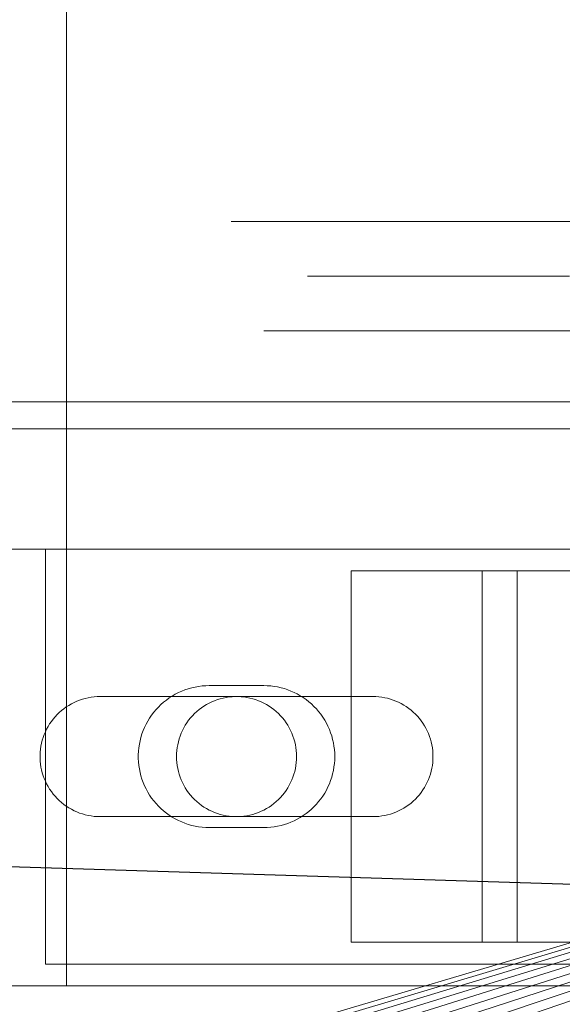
# Model space of a CAD drawing. Header units: millimetres. Extents: x -2233 to 65662, y -50530 to 6847.
# Tile 463 of 656: x 24178 to 24227, y -18252 to -18162. Entities that reach past the tile are written whole.
import ezdxf

# ---------------------------------------------------------------- set-up
doc = ezdxf.new("R2010")
doc.units = ezdxf.units.MM
for name, color, linetype, lineweight in [('superior_briquetadora', 7, 'Continuous', 0), ('superior_C02', 7, 'Continuous', 0), ('superior_C05', 7, 'Continuous', 0)]:
    doc.layers.add(name, color=color, linetype=linetype, lineweight=lineweight)

msp = doc.modelspace()

# ---------------------------------------------------------------- linework, layer by layer
at = {"layer": 'superior_briquetadora'}
for p, q in [((23870.067, -18210), (24350.067, -18210)), ((23870.067, -18210), (25830.067, -18210)), ((24230.067, -18210), (23954.067, -18210)), ((24243.401, -18210), (23954.067, -18210)), ((24052.224, -18298.106), (24350.067, -18210)), ((24054.359, -18298.423), (24350.067, -18210)), ((24350.067, -18210), (24056.454, -18298.947)), ((24350.067, -18210), (24058.487, -18299.675)), ((24350.067, -18210), (24060.438, -18300.598)), ((24350.067, -18210), (24062.29, -18301.708)), ((24350.067, -18210), (24064.024, -18302.994)), ((24350.067, -18210), (24065.624, -18304.444)), ((24350.067, -18210), (24067.074, -18306.043)), ((24150.067, -18210), (24230.067, -18210)), ((24350.067, -18210), (24150.067, -18210))]:
    msp.add_line(p, q, dxfattribs=at)
at = {"layer": 'superior_C02'}
for p, q in [((24181.982, -17750), (24181.982, -18250)), ((24524.933, -18250), (23830.921, -18228.298)), ((23832.7, -18228.298), (24526.711, -18250)), ((24634.01, -18250), (15575.415, -18250)), ((15576.913, -18250), (24635.508, -18250)), ((24181.982, -18250), (24174.346, -18250)), ((24181.982, -18250), (24174.531, -18250))]:
    msp.add_line(p, q, dxfattribs=at)
at = {"layer": 'superior_C05'}
for p, q in [((24197.084, -18180), (24197.216, -18180)), ((24197.216, -18180), (24197.479, -18180)), ((24197.479, -18180), (24197.873, -18180)), ((24197.873, -18180), (24198.396, -18180)), ((24198.396, -18180), (24199.048, -18180)), ((24199.048, -18180), (24199.827, -18180)), ((24199.827, -18180), (24200.731, -18180)), ((24200.207, -18180), (24200.083, -18180)), ((24200.456, -18180), (24200.207, -18180)), ((24200.827, -18180), (24200.456, -18180)), ((24200.731, -18180), (24201.758, -18180)), ((24201.321, -18180), (24200.827, -18180)), ((24201.936, -18180), (24201.321, -18180)), ((24201.758, -18180), (24202.904, -18180)), ((24202.671, -18180), (24201.936, -18180)), ((24203.524, -18180), (24202.671, -18180)), ((24202.904, -18180), (24204.168, -18180)), ((24204.492, -18180), (24203.524, -18180)), ((24204.196, -18180), (24204.082, -18180)), ((24204.168, -18180), (24205.546, -18180)), ((24204.424, -18180), (24204.196, -18180)), ((24204.766, -18180), (24204.424, -18180)), ((24205.574, -18180), (24204.492, -18180)), ((24205.221, -18180), (24204.766, -18180)), ((24205.787, -18180), (24205.221, -18180)), ((24205.546, -18180), (24207.035, -18180)), ((24206.766, -18180), (24205.574, -18180)), ((24206.463, -18180), (24205.787, -18180)), ((24207.247, -18180), (24206.463, -18180)), ((24208.066, -18180), (24206.766, -18180)), ((24207.035, -18180), (24208.63, -18180)), ((24208.138, -18180), (24207.247, -18180)), ((24209.471, -18180), (24208.066, -18180)), ((24209.133, -18180), (24208.138, -18180)), ((24208.63, -18180), (24210.329, -18180)), ((24210.23, -18180), (24209.133, -18180)), ((24210.976, -18180), (24209.471, -18180)), ((24211.426, -18180), (24210.23, -18180)), ((24210.329, -18180), (24212.127, -18180)), ((24212.578, -18180), (24210.976, -18180)), ((24212.718, -18180), (24211.426, -18180)), ((24212.127, -18180), (24214.018, -18180)), ((24214.274, -18180), (24212.578, -18180)), ((24214.103, -18180), (24212.718, -18180)), ((24214.018, -18180), (24216, -18180)), ((24215.578, -18180), (24214.103, -18180)), ((24216.059, -18180), (24214.274, -18180)), ((24217.138, -18180), (24215.578, -18180)), ((24216, -18180), (24218.066, -18180)), ((24217.928, -18180), (24216.059, -18180)), ((24218.78, -18180), (24217.138, -18180)), ((24219.877, -18180), (24217.928, -18180)), ((24218.066, -18180), (24220.212, -18180)), ((24220.499, -18180), (24218.78, -18180)), ((24221.901, -18180), (24219.877, -18180)), ((24220.212, -18180), (24222.431, -18180)), ((24222.292, -18180), (24220.499, -18180)), ((24223.996, -18180), (24221.901, -18180)), ((24224.155, -18180), (24222.292, -18180)), ((24222.431, -18180), (24224.72, -18180)), ((24226.155, -18180), (24223.996, -18180)), ((24226.081, -18180), (24224.155, -18180)), ((24224.72, -18180), (24227.072, -18180)), ((24228.068, -18180), (24226.081, -18180)), ((24228.373, -18180), (24226.155, -18180)), ((24227.072, -18180), (24229.48, -18180)), ((24204.196, -18185), (24204.082, -18185)), ((24204.424, -18185), (24204.196, -18185)), ((24204.766, -18185), (24204.424, -18185)), ((24205.221, -18185), (24204.766, -18185)), ((24205.787, -18185), (24205.221, -18185)), ((24206.463, -18185), (24205.787, -18185)), ((24207.247, -18185), (24206.463, -18185)), ((24208.138, -18185), (24207.247, -18185)), ((24209.133, -18185), (24208.138, -18185)), ((24210.23, -18185), (24209.133, -18185)), ((24211.426, -18185), (24210.23, -18185)), ((24212.718, -18185), (24211.426, -18185)), ((24214.103, -18185), (24212.718, -18185)), ((24215.578, -18185), (24214.103, -18185)), ((24217.138, -18185), (24215.578, -18185)), ((24218.78, -18185), (24217.138, -18185)), ((24220.499, -18185), (24218.78, -18185)), ((24222.292, -18185), (24220.499, -18185)), ((24224.155, -18185), (24222.292, -18185)), ((24226.081, -18185), (24224.155, -18185)), ((24228.068, -18185), (24226.081, -18185)), ((24200.207, -18190), (24200.083, -18190)), ((24200.456, -18190), (24200.207, -18190)), ((24200.827, -18190), (24200.456, -18190)), ((24201.321, -18190), (24200.827, -18190)), ((24201.936, -18190), (24201.321, -18190)), ((24202.671, -18190), (24201.936, -18190)), ((24203.524, -18190), (24202.671, -18190)), ((24204.492, -18190), (24203.524, -18190)), ((24204.156, -18190), (24204.042, -18190)), ((24204.385, -18190), (24204.156, -18190)), ((24204.727, -18190), (24204.385, -18190)), ((24205.574, -18190), (24204.492, -18190)), ((24205.182, -18190), (24204.727, -18190)), ((24205.748, -18190), (24205.182, -18190)), ((24206.766, -18190), (24205.574, -18190)), ((24206.425, -18190), (24205.748, -18190)), ((24207.21, -18190), (24206.425, -18190)), ((24208.066, -18190), (24206.766, -18190)), ((24208.102, -18190), (24207.21, -18190)), ((24209.471, -18190), (24208.066, -18190)), ((24209.098, -18190), (24208.102, -18190)), ((24210.196, -18190), (24209.098, -18190)), ((24210.976, -18190), (24209.471, -18190)), ((24211.393, -18190), (24210.196, -18190)), ((24212.578, -18190), (24210.976, -18190)), ((24212.686, -18190), (24211.393, -18190)), ((24214.274, -18190), (24212.578, -18190)), ((24214.072, -18190), (24212.686, -18190)), ((24215.548, -18190), (24214.072, -18190)), ((24216.059, -18190), (24214.274, -18190)), ((24217.109, -18190), (24215.548, -18190)), ((24217.928, -18190), (24216.059, -18190)), ((24218.752, -18190), (24217.109, -18190)), ((24219.877, -18190), (24217.928, -18190)), ((24220.474, -18190), (24218.752, -18190)), ((24221.901, -18190), (24219.877, -18190)), ((24222.268, -18190), (24220.474, -18190)), ((24223.996, -18190), (24221.901, -18190)), ((24224.132, -18190), (24222.268, -18190)), ((24226.155, -18190), (24223.996, -18190)), ((24226.061, -18190), (24224.132, -18190)), ((24228.049, -18190), (24226.061, -18190)), ((24228.373, -18190), (24226.155, -18190)), ((24135.067, -18196.5), (24365.067, -18196.5)), ((24160.067, -18199), (24340.067, -18199)), ((24180.067, -18248), (24180.067, -18210)), ((24180.067, -18210), (24320.067, -18210)), ((24208.067, -18212), (24228.164, -18212)), ((24208.067, -18246), (24208.067, -18212)), ((24208.067, -18212), (24220.067, -18212)), ((24223.277, -18212), (24220.067, -18212)), ((24220.067, -18246), (24220.067, -18212)), ((24223.277, -18246), (24223.277, -18212)), ((24223.277, -18212), (24223.955, -18212)), ((24223.955, -18212), (24224.694, -18212)), ((24224.694, -18212), (24225.491, -18212)), ((24225.491, -18212), (24226.345, -18212)), ((24226.345, -18212), (24227.254, -18212)), ((24227.254, -18212), (24228.215, -18212)), ((24193.78, -18222.629), (24193.464, -18222.701)), ((24194.099, -18222.573), (24193.78, -18222.629)), ((24194.42, -18222.532), (24194.099, -18222.573)), ((24194.743, -18222.508), (24194.42, -18222.532)), ((24195.067, -18222.5), (24194.743, -18222.508)), ((24195.067, -18222.5), (24200.067, -18222.5)), ((24200.067, -18222.5), (24200.386, -18222.508)), ((24200.705, -18222.531), (24200.386, -18222.508)), ((24201.021, -18222.57), (24200.705, -18222.531)), ((24201.336, -18222.625), (24201.021, -18222.57)), ((24201.647, -18222.695), (24201.336, -18222.625)), ((24183.978, -18223.609), (24184.248, -18223.561)), ((24184.248, -18223.561), (24184.52, -18223.527)), ((24184.52, -18223.527), (24184.793, -18223.507)), ((24184.793, -18223.507), (24185.067, -18223.5)), ((24185.067, -18223.5), (24210.067, -18223.5)), ((24191.678, -18223.454), (24191.406, -18223.629)), ((24191.959, -18223.292), (24191.678, -18223.454)), ((24192.247, -18223.144), (24191.959, -18223.292)), ((24192.543, -18223.01), (24192.247, -18223.144)), ((24192.844, -18222.892), (24192.543, -18223.01)), ((24193.152, -18222.789), (24192.844, -18222.892)), ((24193.464, -18222.701), (24193.152, -18222.789)), ((24196.612, -18223.584), (24196.884, -18223.543)), ((24196.884, -18223.543), (24197.156, -18223.515)), ((24197.156, -18223.515), (24197.43, -18223.502)), ((24197.43, -18223.502), (24197.705, -18223.502)), ((24197.705, -18223.502), (24197.979, -18223.515)), ((24197.979, -18223.515), (24198.251, -18223.543)), ((24198.251, -18223.543), (24198.523, -18223.584)), ((24201.954, -18222.78), (24201.647, -18222.695)), ((24202.257, -18222.88), (24201.954, -18222.78)), ((24202.555, -18222.995), (24202.257, -18222.88)), ((24202.847, -18223.124), (24202.555, -18222.995)), ((24203.132, -18223.268), (24202.847, -18223.124)), ((24203.409, -18223.425), (24203.132, -18223.268)), ((24203.679, -18223.595), (24203.409, -18223.425)), ((24210.067, -18223.5), (24210.337, -18223.507)), ((24210.337, -18223.507), (24210.607, -18223.526)), ((24210.607, -18223.526), (24210.875, -18223.56)), ((24210.875, -18223.56), (24211.14, -18223.606)), ((24181.747, -18224.616), (24181.969, -18224.456)), ((24181.969, -18224.456), (24182.2, -18224.307)), ((24182.2, -18224.307), (24182.437, -18224.17)), ((24182.437, -18224.17), (24182.681, -18224.045)), ((24182.681, -18224.045), (24182.931, -18223.932)), ((24182.931, -18223.932), (24183.186, -18223.832)), ((24183.186, -18223.832), (24183.446, -18223.744)), ((24183.446, -18223.744), (24183.71, -18223.67)), ((24183.71, -18223.67), (24183.978, -18223.609)), ((24190.414, -18224.461), (24190.194, -18224.699)), ((24190.646, -18224.235), (24190.414, -18224.461)), ((24190.889, -18224.021), (24190.646, -18224.235)), ((24191.143, -18223.819), (24190.889, -18224.021)), ((24191.406, -18223.629), (24191.143, -18223.819)), ((24194.357, -18224.534), (24194.583, -18224.38)), ((24194.583, -18224.38), (24194.817, -18224.237)), ((24194.817, -18224.237), (24195.058, -18224.106)), ((24195.058, -18224.106), (24195.305, -18223.987)), ((24195.305, -18223.987), (24195.558, -18223.88)), ((24195.558, -18223.88), (24195.816, -18223.786)), ((24195.816, -18223.786), (24196.078, -18223.706)), ((24196.078, -18223.706), (24196.344, -18223.638)), ((24196.344, -18223.638), (24196.612, -18223.584)), ((24198.523, -18223.584), (24198.791, -18223.638)), ((24198.791, -18223.638), (24199.057, -18223.706)), ((24199.057, -18223.706), (24199.319, -18223.786)), ((24199.319, -18223.786), (24199.577, -18223.88)), ((24199.577, -18223.88), (24199.83, -18223.987)), ((24199.83, -18223.987), (24200.077, -18224.106)), ((24200.077, -18224.106), (24200.317, -18224.237)), ((24200.317, -18224.237), (24200.551, -18224.38)), ((24200.551, -18224.38), (24200.778, -18224.534)), ((24203.94, -18223.779), (24203.679, -18223.595)), ((24204.191, -18223.975), (24203.94, -18223.779)), ((24204.433, -18224.184), (24204.191, -18223.975)), ((24204.664, -18224.404), (24204.433, -18224.184)), ((24204.884, -18224.635), (24204.664, -18224.404)), ((24211.14, -18223.606), (24211.404, -18223.665)), ((24211.404, -18223.665), (24211.664, -18223.737)), ((24211.664, -18223.737), (24211.92, -18223.822)), ((24211.92, -18223.822), (24212.172, -18223.919)), ((24212.172, -18223.919), (24212.419, -18224.028)), ((24212.419, -18224.028), (24212.66, -18224.149)), ((24212.66, -18224.149), (24212.895, -18224.282)), ((24212.895, -18224.282), (24213.123, -18224.427)), ((24213.123, -18224.427), (24213.344, -18224.582)), ((24180.767, -18225.571), (24180.944, -18225.361)), ((24180.944, -18225.361), (24181.13, -18225.16)), ((24181.13, -18225.16), (24181.327, -18224.968)), ((24181.327, -18224.968), (24181.532, -18224.787)), ((24181.532, -18224.787), (24181.747, -18224.616)), ((24189.79, -18225.206), (24189.607, -18225.473)), ((24189.986, -18224.947), (24189.79, -18225.206)), ((24190.194, -18224.699), (24189.986, -18224.947)), ((24193.354, -18225.465), (24193.536, -18225.259)), ((24193.536, -18225.259), (24193.727, -18225.063)), ((24193.727, -18225.063), (24193.928, -18224.876)), ((24193.928, -18224.876), (24194.138, -18224.7)), ((24194.138, -18224.7), (24194.357, -18224.534)), ((24200.778, -18224.534), (24200.997, -18224.7)), ((24200.997, -18224.7), (24201.207, -18224.876)), ((24201.207, -18224.876), (24201.408, -18225.063)), ((24201.408, -18225.063), (24201.599, -18225.259)), ((24201.599, -18225.259), (24201.781, -18225.465)), ((24205.092, -18224.876), (24204.884, -18224.635)), ((24205.288, -18225.128), (24205.092, -18224.876)), ((24205.472, -18225.389), (24205.288, -18225.128)), ((24213.344, -18224.582), (24213.557, -18224.748)), ((24213.557, -18224.748), (24213.761, -18224.925)), ((24213.761, -18224.925), (24213.957, -18225.111)), ((24213.957, -18225.111), (24214.143, -18225.306)), ((24214.143, -18225.306), (24214.319, -18225.511)), ((24180.173, -18226.491), (24180.304, -18226.25)), ((24180.304, -18226.25), (24180.447, -18226.016)), ((24180.447, -18226.016), (24180.602, -18225.789)), ((24180.602, -18225.789), (24180.767, -18225.571)), ((24189.283, -18226.035), (24189.143, -18226.327)), ((24189.438, -18225.75), (24189.283, -18226.035)), ((24189.607, -18225.473), (24189.438, -18225.75)), ((24192.737, -18226.37), (24192.874, -18226.132)), ((24192.874, -18226.132), (24193.023, -18225.902)), ((24193.023, -18225.902), (24193.183, -18225.679)), ((24193.183, -18225.679), (24193.354, -18225.465)), ((24201.781, -18225.465), (24201.952, -18225.679)), ((24201.952, -18225.679), (24202.112, -18225.902)), ((24202.112, -18225.902), (24202.261, -18226.132)), ((24202.261, -18226.132), (24202.398, -18226.37)), ((24205.643, -18225.658), (24205.472, -18225.389)), ((24205.8, -18225.936), (24205.643, -18225.658)), ((24205.943, -18226.221), (24205.8, -18225.936)), ((24206.073, -18226.513), (24205.943, -18226.221)), ((24214.319, -18225.511), (24214.485, -18225.724)), ((24214.485, -18225.724), (24214.641, -18225.944)), ((24214.641, -18225.944), (24214.785, -18226.172)), ((24214.785, -18226.172), (24214.918, -18226.407)), ((24179.854, -18227.248), (24179.948, -18226.991)), ((24179.948, -18226.991), (24180.054, -18226.738)), ((24180.054, -18226.738), (24180.173, -18226.491)), ((24188.906, -18226.93), (24188.81, -18227.24)), ((24189.017, -18226.625), (24188.906, -18226.93)), ((24189.143, -18226.327), (24189.017, -18226.625)), ((24192.312, -18227.379), (24192.399, -18227.119)), ((24192.399, -18227.119), (24192.499, -18226.864)), ((24192.499, -18226.864), (24192.612, -18226.614)), ((24192.612, -18226.614), (24192.737, -18226.37)), ((24202.398, -18226.37), (24202.523, -18226.614)), ((24202.523, -18226.614), (24202.636, -18226.864)), ((24202.636, -18226.864), (24202.736, -18227.119)), ((24202.736, -18227.119), (24202.823, -18227.379)), ((24206.188, -18226.81), (24206.073, -18226.513)), ((24206.288, -18227.113), (24206.188, -18226.81)), ((24206.373, -18227.421), (24206.288, -18227.113)), ((24214.918, -18226.407), (24215.039, -18226.648)), ((24215.039, -18226.648), (24215.149, -18226.895)), ((24215.149, -18226.895), (24215.246, -18227.147)), ((24215.246, -18227.147), (24215.331, -18227.403)), ((24179.61, -18228.316), (24179.651, -18228.045)), ((24179.651, -18228.045), (24179.705, -18227.776)), ((24179.705, -18227.776), (24179.773, -18227.51)), ((24179.773, -18227.51), (24179.854, -18227.248)), ((24188.666, -18227.871), (24188.618, -18228.192)), ((24188.73, -18227.554), (24188.666, -18227.871)), ((24188.81, -18227.24), (24188.73, -18227.554)), ((24192.129, -18228.18), (24192.177, -18227.91)), ((24192.177, -18227.91), (24192.238, -18227.643)), ((24192.238, -18227.643), (24192.312, -18227.379)), ((24202.823, -18227.379), (24202.897, -18227.643)), ((24202.897, -18227.643), (24202.958, -18227.91)), ((24202.958, -18227.91), (24203.006, -18228.18)), ((24206.443, -18227.732), (24206.373, -18227.421)), ((24206.497, -18228.046), (24206.443, -18227.732)), ((24206.536, -18228.363), (24206.497, -18228.046)), ((24215.331, -18227.403), (24215.403, -18227.664)), ((24215.403, -18227.664), (24215.462, -18227.927)), ((24215.462, -18227.927), (24215.508, -18228.193)), ((24179.569, -18228.863), (24179.583, -18228.589)), ((24179.569, -18229.137), (24179.569, -18228.863)), ((24179.583, -18228.589), (24179.61, -18228.316)), ((24188.586, -18228.514), (24188.57, -18228.838)), ((24188.57, -18228.838), (24188.57, -18229.162)), ((24188.618, -18228.192), (24188.586, -18228.514)), ((24192.067, -18229), (24192.074, -18228.726)), ((24192.074, -18228.726), (24192.095, -18228.452)), ((24192.095, -18228.452), (24192.129, -18228.18)), ((24203.006, -18228.18), (24203.04, -18228.452)), ((24203.04, -18228.452), (24203.061, -18228.726)), ((24203.067, -18229), (24203.061, -18228.726)), ((24206.56, -18228.681), (24206.536, -18228.363)), ((24206.567, -18229), (24206.56, -18228.681)), ((24215.508, -18228.193), (24215.541, -18228.461)), ((24215.541, -18228.461), (24215.561, -18228.73)), ((24215.567, -18229), (24215.561, -18228.73)), ((24179.583, -18229.411), (24179.569, -18229.137)), ((24179.61, -18229.684), (24179.583, -18229.411)), ((24179.651, -18229.955), (24179.61, -18229.684)), ((24188.57, -18229.162), (24188.586, -18229.486)), ((24188.586, -18229.486), (24188.618, -18229.808)), ((24188.618, -18229.808), (24188.666, -18230.129)), ((24192.074, -18229.274), (24192.067, -18229)), ((24192.095, -18229.548), (24192.074, -18229.274)), ((24192.129, -18229.82), (24192.095, -18229.548)), ((24192.177, -18230.09), (24192.129, -18229.82)), ((24203.006, -18229.82), (24202.958, -18230.09)), ((24203.04, -18229.548), (24203.006, -18229.82)), ((24203.061, -18229.274), (24203.04, -18229.548)), ((24203.067, -18229), (24203.061, -18229.274)), ((24206.497, -18229.954), (24206.536, -18229.637)), ((24206.536, -18229.637), (24206.56, -18229.319)), ((24206.56, -18229.319), (24206.567, -18229)), ((24215.508, -18229.807), (24215.462, -18230.073)), ((24215.541, -18229.539), (24215.508, -18229.807)), ((24215.561, -18229.27), (24215.541, -18229.539)), ((24215.567, -18229), (24215.561, -18229.27)), ((24179.705, -18230.224), (24179.651, -18229.955)), ((24179.773, -18230.49), (24179.705, -18230.224)), ((24179.854, -18230.752), (24179.773, -18230.49)), ((24179.948, -18231.009), (24179.854, -18230.752)), ((24188.666, -18230.129), (24188.73, -18230.446)), ((24188.73, -18230.446), (24188.81, -18230.76)), ((24188.81, -18230.76), (24188.906, -18231.07)), ((24192.238, -18230.357), (24192.177, -18230.09)), ((24192.312, -18230.621), (24192.238, -18230.357)), ((24192.399, -18230.881), (24192.312, -18230.621)), ((24202.823, -18230.621), (24202.736, -18230.881)), ((24202.897, -18230.357), (24202.823, -18230.621)), ((24202.958, -18230.09), (24202.897, -18230.357)), ((24206.288, -18230.887), (24206.373, -18230.579)), ((24206.373, -18230.579), (24206.443, -18230.268)), ((24206.443, -18230.268), (24206.497, -18229.954)), ((24215.331, -18230.597), (24215.246, -18230.853)), ((24215.403, -18230.336), (24215.331, -18230.597)), ((24215.462, -18230.073), (24215.403, -18230.336)), ((24180.054, -18231.262), (24179.948, -18231.009)), ((24180.173, -18231.509), (24180.054, -18231.262)), ((24180.304, -18231.75), (24180.173, -18231.509)), ((24188.906, -18231.07), (24189.017, -18231.375)), ((24189.017, -18231.375), (24189.143, -18231.673)), ((24189.143, -18231.673), (24189.283, -18231.965)), ((24192.499, -18231.136), (24192.399, -18230.881)), ((24192.612, -18231.386), (24192.499, -18231.136)), ((24192.737, -18231.63), (24192.612, -18231.386)), ((24192.874, -18231.868), (24192.737, -18231.63)), ((24202.398, -18231.63), (24202.261, -18231.868)), ((24202.523, -18231.386), (24202.398, -18231.63)), ((24202.636, -18231.136), (24202.523, -18231.386)), ((24202.736, -18230.881), (24202.636, -18231.136)), ((24205.943, -18231.779), (24206.073, -18231.487)), ((24206.073, -18231.487), (24206.188, -18231.19)), ((24206.188, -18231.19), (24206.288, -18230.887)), ((24214.918, -18231.593), (24214.785, -18231.828)), ((24215.039, -18231.352), (24214.918, -18231.593)), ((24215.149, -18231.105), (24215.039, -18231.352)), ((24215.246, -18230.853), (24215.149, -18231.105)), ((24180.447, -18231.984), (24180.304, -18231.75)), ((24180.602, -18232.211), (24180.447, -18231.984)), ((24180.767, -18232.429), (24180.602, -18232.211)), ((24180.944, -18232.639), (24180.767, -18232.429)), ((24189.283, -18231.965), (24189.438, -18232.25)), ((24189.438, -18232.25), (24189.607, -18232.527)), ((24189.607, -18232.527), (24189.79, -18232.794)), ((24193.023, -18232.098), (24192.874, -18231.868)), ((24193.183, -18232.321), (24193.023, -18232.098)), ((24193.354, -18232.535), (24193.183, -18232.321)), ((24193.536, -18232.741), (24193.354, -18232.535)), ((24201.781, -18232.535), (24201.599, -18232.741)), ((24201.952, -18232.321), (24201.781, -18232.535)), ((24202.112, -18232.098), (24201.952, -18232.321)), ((24202.261, -18231.868), (24202.112, -18232.098)), ((24205.472, -18232.611), (24205.643, -18232.342)), ((24205.643, -18232.342), (24205.8, -18232.064)), ((24205.8, -18232.064), (24205.943, -18231.779)), ((24214.319, -18232.489), (24214.143, -18232.694)), ((24214.485, -18232.276), (24214.319, -18232.489)), ((24214.641, -18232.056), (24214.485, -18232.276)), ((24214.785, -18231.828), (24214.641, -18232.056)), ((24181.13, -18232.84), (24180.944, -18232.639)), ((24181.327, -18233.032), (24181.13, -18232.84)), ((24181.532, -18233.213), (24181.327, -18233.032)), ((24181.747, -18233.384), (24181.532, -18233.213)), ((24181.969, -18233.544), (24181.747, -18233.384)), ((24189.79, -18232.794), (24189.986, -18233.053)), ((24189.986, -18233.053), (24190.194, -18233.301)), ((24190.194, -18233.301), (24190.414, -18233.539)), ((24193.727, -18232.937), (24193.536, -18232.741)), ((24193.928, -18233.124), (24193.727, -18232.937)), ((24194.138, -18233.3), (24193.928, -18233.124)), ((24194.357, -18233.466), (24194.138, -18233.3)), ((24194.583, -18233.62), (24194.357, -18233.466)), ((24200.778, -18233.466), (24200.551, -18233.62)), ((24200.997, -18233.3), (24200.778, -18233.466)), ((24201.207, -18233.124), (24200.997, -18233.3)), ((24201.408, -18232.937), (24201.207, -18233.124)), ((24201.599, -18232.741), (24201.408, -18232.937)), ((24204.664, -18233.596), (24204.884, -18233.365)), ((24204.884, -18233.365), (24205.092, -18233.124)), ((24205.092, -18233.124), (24205.288, -18232.872)), ((24205.288, -18232.872), (24205.472, -18232.611)), ((24213.344, -18233.418), (24213.123, -18233.573)), ((24213.557, -18233.252), (24213.344, -18233.418)), ((24213.761, -18233.075), (24213.557, -18233.252)), ((24213.957, -18232.889), (24213.761, -18233.075)), ((24214.143, -18232.694), (24213.957, -18232.889)), ((24182.2, -18233.693), (24181.969, -18233.544)), ((24182.437, -18233.83), (24182.2, -18233.693)), ((24182.681, -18233.955), (24182.437, -18233.83)), ((24182.931, -18234.068), (24182.681, -18233.955)), ((24183.186, -18234.168), (24182.931, -18234.068)), ((24183.446, -18234.256), (24183.186, -18234.168)), ((24183.71, -18234.33), (24183.446, -18234.256)), ((24183.978, -18234.391), (24183.71, -18234.33)), ((24184.248, -18234.439), (24183.978, -18234.391)), ((24190.414, -18233.539), (24190.646, -18233.765)), ((24190.646, -18233.765), (24190.889, -18233.979)), ((24190.889, -18233.979), (24191.143, -18234.181)), ((24191.143, -18234.181), (24191.406, -18234.371)), ((24191.406, -18234.371), (24191.678, -18234.546)), ((24194.817, -18233.763), (24194.583, -18233.62)), ((24195.058, -18233.894), (24194.817, -18233.763)), ((24195.305, -18234.013), (24195.058, -18233.894)), ((24195.558, -18234.12), (24195.305, -18234.013)), ((24195.816, -18234.214), (24195.558, -18234.12)), ((24196.078, -18234.294), (24195.816, -18234.214)), ((24196.344, -18234.362), (24196.078, -18234.294)), ((24196.612, -18234.416), (24196.344, -18234.362)), ((24198.791, -18234.362), (24198.523, -18234.416)), ((24199.057, -18234.294), (24198.791, -18234.362)), ((24199.319, -18234.214), (24199.057, -18234.294)), ((24199.577, -18234.12), (24199.319, -18234.214)), ((24199.83, -18234.013), (24199.577, -18234.12)), ((24200.077, -18233.894), (24199.83, -18234.013)), ((24200.317, -18233.763), (24200.077, -18233.894)), ((24200.551, -18233.62), (24200.317, -18233.763)), ((24203.679, -18234.405), (24203.94, -18234.221)), ((24203.94, -18234.221), (24204.191, -18234.025)), ((24204.191, -18234.025), (24204.433, -18233.816)), ((24204.433, -18233.816), (24204.664, -18233.596)), ((24211.14, -18234.394), (24210.875, -18234.44)), ((24211.404, -18234.335), (24211.14, -18234.394)), ((24211.664, -18234.263), (24211.404, -18234.335)), ((24211.92, -18234.178), (24211.664, -18234.263)), ((24212.172, -18234.081), (24211.92, -18234.178)), ((24212.419, -18233.972), (24212.172, -18234.081)), ((24212.66, -18233.851), (24212.419, -18233.972)), ((24212.895, -18233.718), (24212.66, -18233.851)), ((24213.123, -18233.573), (24212.895, -18233.718)), ((24184.52, -18234.473), (24184.248, -18234.439)), ((24184.793, -18234.493), (24184.52, -18234.473)), ((24185.067, -18234.5), (24184.793, -18234.493)), ((24210.067, -18234.5), (24185.067, -18234.5)), ((24191.678, -18234.546), (24191.959, -18234.708)), ((24191.959, -18234.708), (24192.247, -18234.856)), ((24192.247, -18234.856), (24192.543, -18234.99)), ((24192.543, -18234.99), (24192.844, -18235.108)), ((24192.844, -18235.108), (24193.152, -18235.211)), ((24193.152, -18235.211), (24193.464, -18235.299)), ((24196.884, -18234.457), (24196.612, -18234.416)), ((24197.156, -18234.485), (24196.884, -18234.457)), ((24197.43, -18234.498), (24197.156, -18234.485)), ((24197.705, -18234.498), (24197.43, -18234.498)), ((24197.979, -18234.485), (24197.705, -18234.498)), ((24198.251, -18234.457), (24197.979, -18234.485)), ((24198.523, -18234.416), (24198.251, -18234.457)), ((24201.647, -18235.305), (24201.954, -18235.22)), ((24201.954, -18235.22), (24202.257, -18235.12)), ((24202.257, -18235.12), (24202.555, -18235.005)), ((24202.555, -18235.005), (24202.847, -18234.876)), ((24202.847, -18234.876), (24203.132, -18234.732)), ((24203.132, -18234.732), (24203.409, -18234.575)), ((24203.409, -18234.575), (24203.679, -18234.405)), ((24210.337, -18234.493), (24210.067, -18234.5)), ((24210.607, -18234.474), (24210.337, -18234.493)), ((24210.875, -18234.44), (24210.607, -18234.474)), ((24193.464, -18235.299), (24193.78, -18235.371)), ((24193.78, -18235.371), (24194.099, -18235.427)), ((24194.099, -18235.427), (24194.42, -18235.468)), ((24194.42, -18235.468), (24194.743, -18235.492)), ((24195.067, -18235.5), (24194.743, -18235.492)), ((24200.067, -18235.5), (24195.067, -18235.5)), ((24200.067, -18235.5), (24200.386, -18235.492)), ((24200.386, -18235.492), (24200.705, -18235.469)), ((24200.705, -18235.469), (24201.021, -18235.43)), ((24201.021, -18235.43), (24201.336, -18235.375)), ((24201.336, -18235.375), (24201.647, -18235.305)), ((24208.067, -18246), (24228.164, -18246)), ((24208.067, -18246), (24220.067, -18246)), ((24220.067, -18246), (24223.277, -18246)), ((24223.277, -18246), (24223.955, -18246)), ((24223.955, -18246), (24224.694, -18246)), ((24224.694, -18246), (24225.491, -18246)), ((24225.491, -18246), (24226.345, -18246)), ((24226.345, -18246), (24227.254, -18246)), ((24227.254, -18246), (24228.215, -18246)), ((24180.067, -18248), (24320.067, -18248))]:
    msp.add_line(p, q, dxfattribs=at)

doc.saveas('drawing.dxf')
